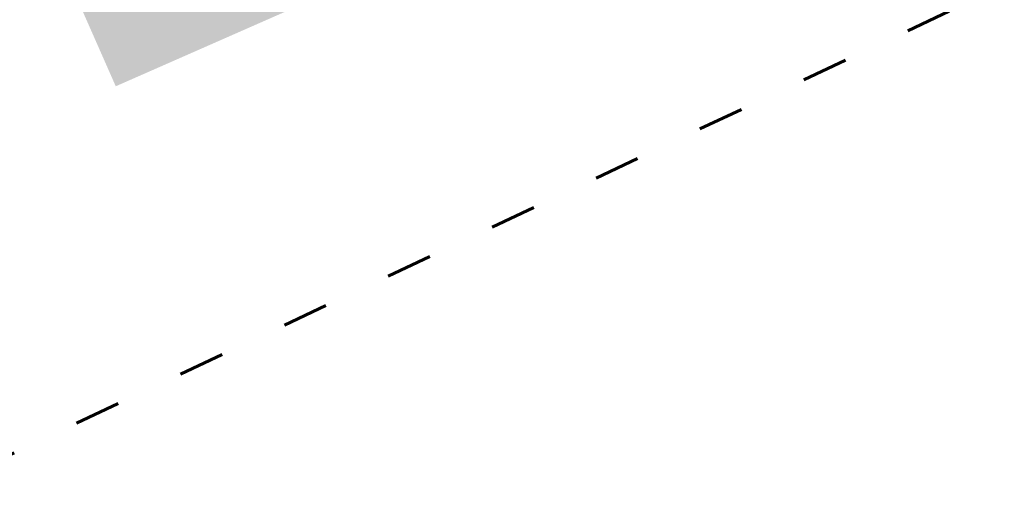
# Model space of a CAD drawing. Header units: millimetres. Extents: x 3267 to 3416, y 1494 to 1704.
# Tile 283 of 346: x 3358 to 3370, y 1626 to 1632. Entities that reach past the tile are written whole.
import ezdxf

# ---------------------------------------------------------------- set-up
doc = ezdxf.new("R2010")
doc.units = ezdxf.units.MM
doc.linetypes.add('ACAD_ISO03W100', pattern=[30, 12, -18])
doc.layers.get('0').update_dxf_attribs({"lineweight": 5})
doc.layers.add('1_trawa', color=94, linetype='Continuous', lineweight=13)
doc.layers.add('granica', color=1, linetype='ACAD_ISO03W100', lineweight=35)
picture_1 = doc.add_image_def('image1.jpg', size_in_pixel=(9921, 7015))

msp = doc.modelspace()

# ---------------------------------------------------------------- hatches: boundary and pattern name
at = {"layer": '1_trawa'}
h = msp.add_hatch(dxfattribs=at)
h.set_pattern_fill('GRASS', color=256, scale=0.02)
h.paths.add_polyline_path([(3334.497, 1628.965), (3339.098, 1619.421), (3348.995, 1624.356), (3346.994, 1628.712), (3349.386, 1629.974), (3347.151, 1634.488)])
h.paths.add_polyline_path([(3321.01, 1612.481), (3332.933, 1618.228), (3329.296, 1625.774), (3317.373, 1620.027)])
h.paths.add_polyline_path([(3364.397, 1640.392), (3362.98, 1643.703), (3354.904, 1640.145), (3358.828, 1631.238), (3364.459, 1633.718), (3363.207, 1636.606), (3362.064, 1639.353)])
h.paths.add_polyline_path([(3329.527, 1638.016), (3330.259, 1638.333), (3326.132, 1647.867), (3310.174, 1640.96), (3309.051, 1640.428), (3314.907, 1627.294), (3331.81, 1634.832), (3331.448, 1635.579), (3330.254, 1638.331), (3329.527, 1638.016), (3330.72, 1635.264), (3323.839, 1632.28), (3322.646, 1635.069)])
h.paths.add_polyline_path([(3333.917, 1643.372), (3332.3, 1647.101), (3342.873, 1651.686), (3346.666, 1648.736), (3348.123, 1645.172), (3343.077, 1642.984), (3341.04, 1642.08), (3340.217, 1643.924), (3338.841, 1643.327), (3338.045, 1645.162)])

# ---------------------------------------------------------------- linework, layer by layer
at = {"layer": 'granica', "lineweight": 60, "ltscale": 0.05}
msp.add_lwpolyline([(3343.796, 1659.882), (3332.318, 1654.866), (3304.198, 1642.737), (3319.167, 1608.053), (3348.823, 1622.348), (3382.78, 1638.397), (3368.235, 1670.404), (3343.796, 1659.882)], close=True, dxfattribs=at)

# ---------------------------------------------------------------- pictures from other files: only their frames are drawn
image = msp.add_image(picture_1, insert=(3267.046, 1704.245), size_in_units=(210.445, 148.803), rotation=-90, dxfattribs=dict(fade=42))
image.dxf.flags = 7

doc.saveas('drawing.dxf')
